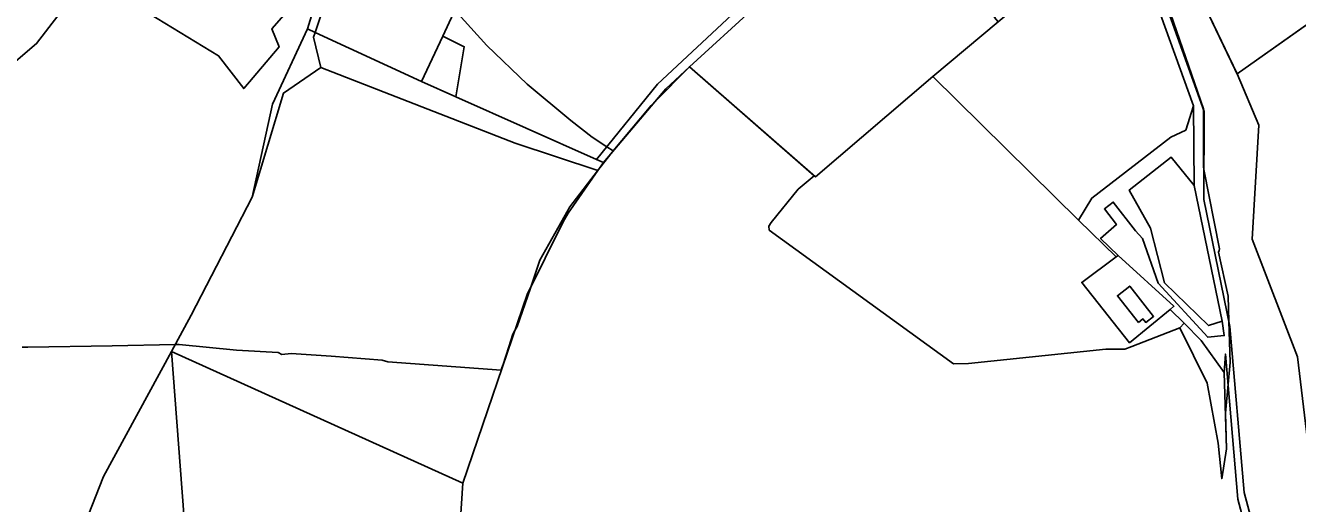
# Model space of a CAD drawing. Extents: x -477304 to -465429, y -1159113 to -1149210.
# Drawn here: x -469667 to -469099, y -1158055 to -1157841 of the extents above; entities that cross this region are included whole.
import ezdxf

# ---------------------------------------------------------------- set-up
doc = ezdxf.new("R2010")
doc.units = 0
for name, color, linetype in [('BPEJ_s', 7, 'Continuous'), ('orna_s', 7, 'Continuous'), ('PUPFL_s', 7, 'Continuous'), ('trav_porost_s', 7, 'Continuous')]:
    doc.layers.add(name, color=color, linetype=linetype)

msp = doc.modelspace()

# ---------------------------------------------------------------- linework, layer by layer
at = {"layer": 'BPEJ_s'}
for points in [[(-469067.91, -1157821.76), (-469126.11, -1157862.95), (-469126.46, -1157862.23), (-469126.55, -1157862.29), (-469127.09, -1157860.9), (-469152.55, -1157807.57), (-469159.98, -1157784.29), (-469163.08, -1157785.58), (-469166.46, -1157787.69), (-469168.15, -1157787.48), (-469168.52, -1157787.24), (-469169.63, -1157786.52), (-469171.11, -1157785.58), (-469175.59, -1157776.61), (-469177.49, -1157772.81), (-469184.01, -1157758.09)], [(-469067.91, -1157821.76), (-469126.11, -1157862.95), (-469126.46, -1157862.23), (-469126.55, -1157862.29), (-469127.09, -1157860.9), (-469152.55, -1157807.57)], [(-469157.16, -1157832.1), (-469141.08, -1157878.62), (-469141.08, -1157879.1), (-469141.08, -1157904.63), (-469140.87, -1157905.7), (-469133.89, -1157941.22), (-469134.11, -1157941.98), (-469134.32, -1157942.7), (-469130.09, -1157962.36), (-469129.77, -1157973.59), (-469129.24, -1157991.97), (-469131.29, -1158014.68), (-469130.75, -1158030.65), (-469132.95, -1158043.92), (-469134.56, -1158028.1), (-469139.45, -1158001.23), (-469151.71, -1157976.53), (-469173.15, -1157984.84), (-469176.19, -1157986.05), (-469184.65, -1157986.05), (-469245.97, -1157992.39), (-469252.74, -1157992.6), (-469335, -1157932.84), (-469335.21, -1157931.07), (-469334.15, -1157929.38), (-469322.1, -1157914.57), (-469314.85, -1157908.53), (-469370.66, -1157859.85), (-469386.32, -1157875.78), (-469387.66, -1157877.14), (-469404.65, -1157897.46), (-469405.1, -1157898.05), (-469411.59, -1157906.4), (-469424.03, -1157922.4), (-469437.35, -1157946.29), (-469441.62, -1157958.76), (-469447.5, -1157975.9), (-469448.53, -1157977.72), (-469449.41, -1157979.28), (-469451.29, -1157985.03), (-469453.84, -1157992.82), (-469454.34, -1157994.31), (-469454.7, -1157995.41), (-469505.23, -1157991.76), (-469507.77, -1157990.91), (-469530.61, -1157989.22), (-469548.37, -1157987.95), (-469552.6, -1157988.38), (-469554.29, -1157987.53), (-469572.9, -1157986.47), (-469598.49, -1157983.93), (-469599.55, -1157983.95), (-469600.19, -1157983.97), (-469628.39, -1157984.5), (-469665.95, -1157985.2), (-469668.49, -1157985.2)], [(-469475.34, -1157834.48), (-469461.03, -1157850.29), (-469443.06, -1157867.63), (-469423.6, -1157883.91), (-469414.09, -1157891.31), (-469407.47, -1157895.63), (-469404.65, -1157897.46), (-469405.1, -1157898.05), (-469411.59, -1157906.4), (-469424.03, -1157922.4), (-469437.35, -1157946.29), (-469441.62, -1157958.76), (-469447.5, -1157975.9), (-469448.53, -1157977.72), (-469449.41, -1157979.28), (-469451.29, -1157985.03), (-469453.84, -1157992.82), (-469454.34, -1157994.31), (-469454.7, -1157995.41), (-469505.23, -1157991.76), (-469507.77, -1157990.91), (-469530.61, -1157989.22), (-469548.37, -1157987.95), (-469552.6, -1157988.38), (-469554.29, -1157987.53), (-469572.9, -1157986.47), (-469598.49, -1157983.93), (-469599.55, -1157983.95), (-469600.19, -1157983.97), (-469628.39, -1157984.5), (-469665.95, -1157985.2), (-469668.49, -1157985.2)], [(-469176.19, -1157986.05), (-469184.65, -1157986.05), (-469245.97, -1157992.39), (-469252.74, -1157992.6), (-469335, -1157932.84), (-469335.21, -1157931.07), (-469334.15, -1157929.38), (-469322.1, -1157914.57), (-469314.85, -1157908.53), (-469370.66, -1157859.85), (-469386.32, -1157875.78), (-469387.66, -1157877.14), (-469404.65, -1157897.46), (-469407.47, -1157895.63), (-469414.09, -1157891.31), (-469423.6, -1157883.91), (-469443.06, -1157867.63), (-469461.03, -1157850.29), (-469475.34, -1157834.48)], [(-469157.16, -1157832.1), (-469141.08, -1157878.62), (-469141.08, -1157879.1), (-469141.08, -1157904.63), (-469140.87, -1157905.7), (-469133.89, -1157941.22), (-469134.11, -1157941.98), (-469134.32, -1157942.7), (-469130.09, -1157962.36), (-469129.77, -1157973.59), (-469129.24, -1157991.97), (-469131.29, -1158014.68), (-469130.75, -1158030.65), (-469132.95, -1158043.92), (-469134.56, -1158028.1), (-469139.45, -1158001.23), (-469151.71, -1157976.53), (-469173.15, -1157984.84), (-469176.19, -1157986.05)]]:
    msp.add_lwpolyline(points, dxfattribs=at)
at = {"layer": 'orna_s'}
msp.add_lwpolyline([(-469283.56, -1157780.21), (-469281.33, -1157782.76), (-469243.8, -1157753.57), (-469229.31, -1157739.2), (-469216.19, -1157722.76), (-469209.62, -1157729.43), (-469191.91, -1157763.92), (-469182.84, -1157792.38), (-469234.42, -1157837.77), (-469232.76, -1157839.83), (-469261.94, -1157864.24), (-469314.31, -1157909), (-469370.66, -1157859.85)], close=True, dxfattribs=at)
at = {"layer": 'PUPFL_s'}
for points in [[(-469397.52, -1157610.51), (-469447.11, -1157661), (-469496.54, -1157727.41), (-469501.97, -1157762.91), (-469522.95, -1157800.12), (-469537.71, -1157844.47), (-469541.08, -1157842.91), (-469530.44, -1157807.92), (-469506.58, -1157760.99), (-469498.95, -1157719.67), (-469461.87, -1157671.92), (-469431.81, -1157639.54), (-469415.24, -1157622.03), (-469404.77, -1157607.58), (-469381.37, -1157580.11), (-469362.2, -1157557.28), (-469341.73, -1157532.49), (-469337.95, -1157528.35), (-469388.09, -1157592.62), (-469396.92, -1157603.04)], [(-469384.91, -1157867.61), (-469349.46, -1157834.52), (-469322.05, -1157811.61), (-469305.81, -1157796.03), (-469292.77, -1157779.78), (-469284.29, -1157769.05), (-469266.18, -1157757.32), (-469260.83, -1157760.9), (-469283.56, -1157780.21), (-469370.66, -1157859.85), (-469381.14, -1157869.64), (-469408.99, -1157902.66), (-469412.04, -1157901.3)], [(-469069.41, -1158198.62), (-469099.35, -1158137.82), (-469122.91, -1158050.16), (-469129.3, -1157975.87), (-469140.91, -1157919.21), (-469140.8, -1157879.89), (-469167.5, -1157805.39), (-469174.76, -1157796.85), (-469176.03, -1157792.77), (-469160.84, -1157781.6), (-469152.55, -1157807.57), (-469126.11, -1157862.95), (-469116.31, -1157885.95), (-469119.39, -1157936.83), (-469099.19, -1157989.53), (-469087.08, -1158089.97)], [(-469535.21, -1157860.17), (-469551.89, -1157871.64), (-469565.79, -1157918.15), (-469556.71, -1157876.51), (-469541.08, -1157842.91), (-469537.71, -1157844.47), (-469538.4, -1157846.55)], [(-469490.18, -1157866.46), (-469474.89, -1157873.28), (-469412.04, -1157901.3), (-469408.99, -1157902.66), (-469411.46, -1157906.21), (-469448.49, -1157893.97), (-469535.21, -1157860.17), (-469538.4, -1157846.55), (-469537.71, -1157844.47)], [(-469474.89, -1157873.28), (-469490.18, -1157866.46), (-469480.77, -1157846.19), (-469471.17, -1157850.89)], [(-469471.81, -1158045.95), (-469601.9, -1157987.1), (-469593.05, -1157970.87), (-469565.79, -1157918.15), (-469551.89, -1157871.64), (-469535.21, -1157860.17), (-469448.49, -1157893.97), (-469411.46, -1157906.21), (-469424.74, -1157925.28), (-469427.06, -1157929.11), (-469443.04, -1157961.64)], [(-469724.75, -1158278.25), (-469632.3, -1158042.91), (-469601.9, -1157987.1), (-469592.34, -1158112.74), (-469592.06, -1158116.48), (-469582.85, -1158237.62), (-469573.29, -1158363.26), (-469739.45, -1158401.13)], [(-469471.81, -1158045.95), (-469473.85, -1158077.63), (-469467.98, -1158106.8), (-469527.8, -1158111.46), (-469592.06, -1158116.48), (-469592.34, -1158112.74), (-469601.9, -1157987.1)]]:
    msp.add_lwpolyline(points, close=True, dxfattribs=at)
for points in [[(-469107.57, -1158474.06), (-469073.6, -1158369.59), (-469066.81, -1158326.15), (-469060.3, -1158286.8), (-469063.9, -1158239.48), (-469069.41, -1158198.62), (-469087.08, -1158089.97), (-469099.19, -1157989.53), (-469119.39, -1157936.83), (-469116.31, -1157885.95), (-469126.11, -1157862.95), (-469063.11, -1157818.37), (-468978.04, -1157757.68), (-468917.33, -1157709.96), (-468814.84, -1157689.57), (-468751.08, -1157676.9)], [(-469530.44, -1157807.92), (-469541.08, -1157842.91), (-469556.71, -1157876.51), (-469565.79, -1157918.15), (-469593.05, -1157970.87), (-469601.9, -1157987.1), (-469632.3, -1158042.91), (-469724.75, -1158278.25)], [(-469697.57, -1157879.63), (-469662.1, -1157849.51), (-469639.03, -1157819.41), (-469580.82, -1157854.94), (-469569.62, -1157869.59), (-469553.8, -1157850.93), (-469557.13, -1157842.88), (-469542, -1157825.58)], [(-469473.85, -1158077.63), (-469471.81, -1158045.95), (-469443.04, -1157961.64), (-469427.06, -1157929.11), (-469424.74, -1157925.28), (-469411.46, -1157906.21), (-469408.99, -1157902.66), (-469381.14, -1157869.64), (-469370.66, -1157859.85), (-469314.31, -1157909), (-469261.94, -1157864.24), (-469196.87, -1157928.37), (-469180.08, -1157944.79), (-469195.48, -1157956.24), (-469174.06, -1157983.16), (-469156.02, -1157968.28), (-469149.78, -1157974.49), (-469151.71, -1157976.53), (-469139.45, -1158001.23), (-469134.56, -1158028.1), (-469132.95, -1158043.92), (-469130.75, -1158030.65), (-469131.9, -1157996.43), (-469131.33, -1157988.23), (-469125.79, -1158053.09), (-469102.86, -1158139.33)]]:
    msp.add_lwpolyline(points, dxfattribs=at)
at = {"layer": 'trav_porost_s'}
for points in [[(-469063.11, -1157818.37), (-469126.11, -1157862.95), (-469152.55, -1157807.57), (-469160.84, -1157781.6), (-469173.52, -1157744.74), (-469172.7, -1157725.38), (-469153.81, -1157724.29), (-469149.51, -1157723.76), (-469148.78, -1157731.52), (-469154.92, -1157730.11), (-469158.35, -1157758.25), (-469152.27, -1157774.41), (-469130.21, -1157802.83), (-469116.63, -1157799.77), (-469099.38, -1157792.53), (-469097.09, -1157772.03), (-469101.12, -1157746.03), (-469100.48, -1157733.95), (-469104.41, -1157716.42), (-469105.68, -1157675.3), (-469113.05, -1157623.4), (-469128.28, -1157575.84), (-469098.17, -1157542.22)], [(-469349.46, -1157834.52), (-469384.91, -1157867.61), (-469412.04, -1157901.3), (-469474.89, -1157873.28), (-469471.17, -1157850.89), (-469480.77, -1157846.19), (-469438.28, -1157754.63)], [(-469542, -1157825.58), (-469557.13, -1157842.88), (-469553.8, -1157850.93), (-469569.62, -1157869.59), (-469580.82, -1157854.94), (-469639.03, -1157819.41)]]:
    msp.add_lwpolyline(points, dxfattribs=at)
for points in [[(-469522.95, -1157800.12), (-469501.97, -1157762.91), (-469496.54, -1157727.41), (-469447.11, -1157661), (-469397.52, -1157610.51), (-469396.92, -1157603.04), (-469388.09, -1157592.62), (-469337.02, -1157622.31), (-469337.35, -1157626.59), (-469333.94, -1157647.83), (-469360.44, -1157679.77), (-469392.37, -1157706.5), (-469438.28, -1157754.63), (-469480.77, -1157846.19), (-469490.18, -1157866.46), (-469537.71, -1157844.47)], [(-469178.57, -1157794.5), (-469177.94, -1157798.85), (-469170.51, -1157807.83), (-469145.52, -1157877.32), (-469148.99, -1157888.17), (-469155.7, -1157891.36), (-469190.93, -1157918.51), (-469196.87, -1157928.37), (-469261.94, -1157864.24), (-469232.76, -1157839.83)], [(-469174.25, -1157914.98), (-469164.76, -1157931.99), (-469158.43, -1157956.37), (-469138.84, -1157975.47), (-469132.7, -1157973.56), (-469131.83, -1157979.96), (-469139.17, -1157980.72), (-469161.34, -1157956.62), (-469168.28, -1157936.54), (-469171.5, -1157933.11), (-469181.38, -1157920.3), (-469185.36, -1157923.37), (-469179.96, -1157930.37), (-469187.01, -1157936.58), (-469179.19, -1157944.13), (-469180.08, -1157944.79), (-469196.87, -1157928.37), (-469190.93, -1157918.51), (-469155.7, -1157891.36), (-469148.99, -1157888.17), (-469145.52, -1157877.32), (-469145.24, -1157912.93), (-469155.45, -1157900.31)], [(-469132.7, -1157973.56), (-469138.84, -1157975.47), (-469158.43, -1157956.37), (-469164.76, -1157931.99), (-469174.25, -1157914.98), (-469155.45, -1157900.31), (-469145.24, -1157912.93)], [(-469179.19, -1157944.13), (-469154.33, -1157966.89), (-469156.02, -1157968.28), (-469174.06, -1157983.16), (-469195.48, -1157956.24), (-469180.08, -1157944.79)], [(-469170.18, -1157974.13), (-469168.11, -1157972.51), (-469166.87, -1157974.1), (-469163.41, -1157971.4), (-469173.98, -1157957.88), (-469179.5, -1157962.2)], [(-469131.9, -1157996.43), (-469130.75, -1158030.65), (-469132.95, -1158043.92), (-469134.56, -1158028.1), (-469139.45, -1158001.23), (-469151.71, -1157976.53), (-469149.78, -1157974.49), (-469142.11, -1157982.12)]]:
    msp.add_lwpolyline(points, close=True, dxfattribs=at)

doc.saveas('drawing.dxf')
